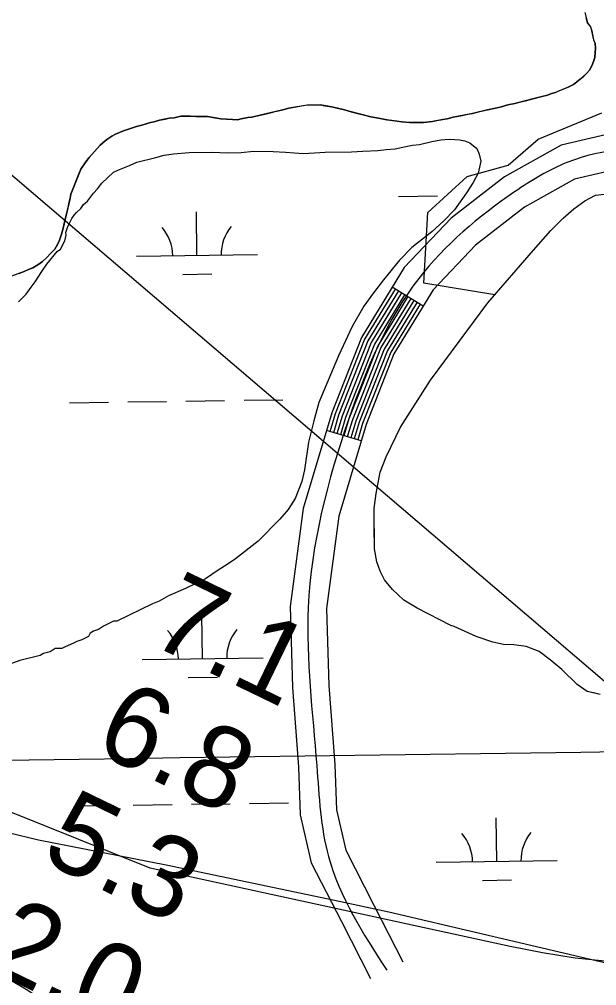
# Model space of a CAD drawing. Extents: x 3767014 to 3805179, y 361544 to 387384.
# Drawn here: x 3787187 to 3787663, y 379120 to 379917 of the extents above; entities that cross this region are included whole.
import ezdxf

# ---------------------------------------------------------------- set-up
doc = ezdxf.new("R2010")
doc.units = 0
for name, color, linetype in [('V-GRID-MAJR', 7, 'Continuous'), ('V-RIVR-EDGE', 7, 'Continuous'), ('V-RIVR-RANG', 7, 'Continuous'), ('V-ROAD-CNTR', 7, 'Continuous'), ('V-SITE-VEGE', 7, 'Continuous'), ('V-TOPO-MINR', 7, 'Continuous'), ('V-TOPO-SHOR', 7, 'Continuous'), ('V-WETL-SWMP', 7, 'Continuous')]:
    doc.layers.add(name, color=color, linetype=linetype)

msp = doc.modelspace()

# ---------------------------------------------------------------- linework, layer by layer
at = {"layer": 'V-GRID-MAJR'}
msp.add_spline([(3771088.411, 379085.847), (3773738.277, 379121.596), (3779038.002, 379193.674), (3784337.716, 379266.522), (3789637.419, 379340.141), (3794937.112, 379414.531), (3800236.794, 379489.691), (3802886.631, 379527.561)], degree=3, dxfattribs=at)
at = {"layer": 'V-RIVR-EDGE'}
msp.add_spline([(3786273.462, 379631.917), (3786280.209, 379617.431), (3786297.353, 379602.016), (3786328.516, 379587.47), (3786354.23, 379563.894), (3786376.764, 379533.995), (3786399.778, 379515.4), (3786431.371, 379491.81), (3786462.955, 379464.602), (3786493.195, 379442.371), (3786533.367, 379414.238), (3786548.254, 379400.185), (3786565.393, 379382.96), (3786595.635, 379361.634), (3786628.593, 379341.657), (3786658.403, 379328.471), (3786685.51, 379319.361), (3786744.263, 379307.912), (3786766.855, 379301.526), (3786801.647, 379291.944), (3786820.161, 379281.951), (3786839.57, 379268.338), (3786852.651, 379255.193), (3786864.842, 379248.381), (3786880.665, 379247.437), (3786894.233, 379248.76), (3786913.216, 379245.548), (3786939.87, 379235.987), (3786965.165, 379225.525), (3786978.697, 379212.379), (3787010.764, 379197.83), (3787056.386, 379179.179), (3787126.402, 379151.424), (3787202.715, 379110.089), (3787247.862, 379082.395), (3787332.797, 379053.699), (3787404.631, 379029.557), (3787466.988, 379013.125), (3787556.926, 378996.173), (3787603.489, 378992.441), (3787629.266, 378994.186), (3787642.844, 378999.578), (3787652.789, 378998.197), (3787660.01, 378992.753), (3787660.451, 378988.231), (3787658.121, 378960.202), (3787658.109, 378955.681), (3787662.172, 378952.958), (3787671.667, 378952.934), (3787681.154, 378949.294), (3787691.524, 378937.512), (3787697.81, 378919.41), (3787702.285, 378900.86), (3787706.342, 378895.877), (3787710.863, 378895.413), (3787719.468, 378901.27), (3787725.803, 378903.063), (3787738.01, 378902.581), (3787759.709, 378900.718), (3787781.87, 378902.924), (3787794.546, 378909.223), (3787798.189, 378919.614), (3787805.457, 378933.161), (3787810.44, 378936.766), (3787821.746, 378937.642), (3787838.476, 378937.601), (3787864.242, 378934.824), (3787877.807, 378934.79), (3787886.86, 378938.838), (3787897.734, 378947.854), (3787906.353, 378959.136), (3787910.913, 378974.499), (3787910.059, 378994.848), (3787910.084, 379005.247), (3787915.979, 379012.015), (3787926.409, 379024.198), (3787944.546, 379044.5), (3787959.98, 379069.331), (3787966.765, 379070.218), (3787980.773, 379066.566), (3788001.568, 379064.706), (3788026.891, 379065.548), (3788051.767, 379068.652), (3788092.478, 379075.333), (3788100.169, 379077.123), (3788117.346, 379075.272), (3788155.764, 379068.847), (3788201.867, 379061.95), (3788244.812, 379057.775), (3788285.499, 379054.961), (3788328.005, 379056.212), (3788345.186, 379055.718), (3788372.3, 379049.32), (3788386.899, 379042.41)], degree=3, dxfattribs=at)
at = {"layer": 'V-ROAD-CNTR'}
for p, q in [((3787519.964, 379680.472), (3787494.364, 379696.113)), ((3787468.801, 379569.137), (3787440.044, 379577.682))]:
    msp.add_line(p, q, dxfattribs=at)
for points in [[(3788046.854, 379913.982), (3788041.539, 379862.246), (3788036.607, 379836.34), (3788022.825, 379818.551), (3787969.549, 379805.025), (3787911.376, 379810.513), (3787822.315, 379819.778), (3787732.163, 379827.355), (3787683.373, 379824.775), (3787633.798, 379813.328), (3787587.001, 379787.186), (3787543.033, 379753.086), (3787504.294, 379712.365), (3787468.889, 379654.418), (3787444.427, 379592.433), (3787420.925, 379513.341), (3787410.035, 379432.568), (3787412, 379365.702), (3787417.089, 379300.367), (3787418.482, 379260.776), (3787427.549, 379221.101), (3787452.442, 379172.542), (3787476.477, 379125.653)], [(3788022.511, 379787.521), (3787971.899, 379774.671), (3787908.416, 379780.659), (3787819.507, 379789.908), (3787731.697, 379797.289), (3787687.571, 379794.955), (3787644.704, 379785.056), (3787603.603, 379762.096), (3787563.207, 379730.769), (3787528.23, 379694.001), (3787495.841, 379640.992), (3787472.813, 379582.635), (3787450.345, 379507.027), (3787440.095, 379430.994), (3787441.966, 379367.308), (3787447.047, 379302.061), (3787448.364, 379264.68), (3787455.959, 379231.445), (3787479.138, 379186.226), (3787503.173, 379139.337)], [(3787496.924, 379694.55), (3787471.584, 379653.076), (3787447.266, 379591.453), (3787442.92, 379576.827)], [(3787499.484, 379692.985), (3787474.279, 379651.733), (3787450.104, 379590.473), (3787445.796, 379575.972)], [(3787502.044, 379691.421), (3787476.974, 379650.39), (3787452.943, 379589.493), (3787448.672, 379575.118)], [(3787504.604, 379689.857), (3787479.67, 379649.048), (3787455.781, 379588.514), (3787451.547, 379574.263)], [(3787507.164, 379688.293), (3787482.365, 379647.705), (3787458.62, 379587.534), (3787454.423, 379573.409)], [(3787509.724, 379686.729), (3787485.06, 379646.362), (3787461.459, 379586.554), (3787457.299, 379572.555)], [(3787512.284, 379685.165), (3787487.756, 379645.02), (3787464.297, 379585.575), (3787460.174, 379571.7)], [(3787514.844, 379683.601), (3787490.451, 379643.677), (3787467.136, 379584.595), (3787463.05, 379570.846)], [(3787517.404, 379682.036), (3787493.146, 379642.334), (3787469.974, 379583.615), (3787465.926, 379569.991)]]:
    msp.add_lwpolyline(points, dxfattribs=at)
msp.add_spline([(3788061.775, 379912.449), (3788056.395, 379860.073), (3788031.52, 379805.283), (3787909.896, 379795.586), (3787731.93, 379812.322), (3787639.251, 379799.192), (3787595.302, 379774.641), (3787516.262, 379703.183), (3787458.62, 379587.534), (3787425.065, 379431.781), (3787432.068, 379301.214), (3787441.754, 379226.273), (3787489.825, 379132.495)], degree=3, dxfattribs=at)
at = {"layer": 'V-SITE-VEGE'}
for points in [[(3787185.919, 379683.843), (3787192.317, 379690.372), (3787196.415, 379695.955), (3787199.6, 379700.604), (3787205.056, 379708.97), (3787209.15, 379715.013), (3787217.844, 379725.53), (3787220.684, 379727.426), (3787224.082, 379734.381), (3787225.108, 379739.022), (3787225.057, 379741.183), (3787226.386, 379745.201), (3787227.738, 379748.447), (3787230.003, 379752.625), (3787231.821, 379755.414), (3787233.644, 379757.743), (3787237.306, 379761.012), (3787239.579, 379764.268), (3787242.784, 379767.07), (3787247.796, 379773.584), (3787250.989, 379777.312), (3787254.634, 379781.967), (3787264.239, 379790.837), (3787269.296, 379793.198), (3787277.572, 379796.516), (3787283.546, 379799.346), (3787299.205, 379803.198), (3787306.11, 379805.115), (3787313.948, 379806.121), (3787326.867, 379807.176), (3787344.871, 379807.36), (3787359.186, 379807.044), (3787369.805, 379807.153), (3787379.953, 379808.179), (3787396.116, 379807.882), (3787406.276, 379807.526), (3787421.065, 379806.293), (3787439.06, 379807.401), (3787460.757, 379807.622), (3787469.987, 379808.177), (3787482.445, 379808.767), (3787489.361, 379809.76), (3787496.744, 379810.299), (3787505.498, 379812.234), (3787511.027, 379813.215), (3787517.024, 379813.737), (3787527.157, 379816.15), (3787534.528, 379817.61), (3787541.45, 379818.143), (3787550.226, 379817.77), (3787554.389, 379816.889), (3787558.563, 379815.087), (3787564.15, 379810.526), (3787566.045, 379805.928), (3787567.493, 379799.94), (3787565.283, 379790.224)], [(3787565.283, 379790.224), (3787561.205, 379782.331), (3787555.753, 379773.963), (3787545.739, 379760.01), (3787537.061, 379750.688), (3787526.993, 379741.812), (3787510.507, 379728.717), (3787500.453, 379718.454), (3787487.231, 379702.16), (3787479.029, 379691.455), (3787470.833, 379680.292), (3787461.31, 379663.576), (3787450.011, 379639.448), (3787433.785, 379600.96), (3787429.785, 379585.684), (3787425.347, 379568.092), (3787421.884, 379545.433), (3787419.676, 379535.715), (3787414.278, 379521.809), (3787408.371, 379512.513), (3787401.527, 379504.596), (3787383.705, 379486.405), (3787364.925, 379471.899), (3787358.046, 379467.214), (3787350.708, 379462.522), (3787340.158, 379455.485), (3787323.621, 379447.469), (3787309.832, 379441.327), (3787302.025, 379437.09), (3787296.509, 379434.724), (3787267.104, 379420.573), (3787264.333, 379420.546), (3787256.068, 379416.304), (3787251.941, 379413.493), (3787247.8, 379412.065), (3787245.043, 379410.652), (3787243.687, 379407.869), (3787238.174, 379405.04), (3787234.033, 379403.613), (3787231.279, 379402.2), (3787224.385, 379399.359), (3787221.626, 379397.946), (3787216.087, 379397.889), (3787211.96, 379395.077), (3787206.434, 379393.635), (3787203.678, 379392.222), (3787187.101, 379387.897), (3787178.819, 379385.042)]]:
    msp.add_lwpolyline(points, dxfattribs=at)
at = {"layer": 'V-TOPO-MINR'}
for points in [[(3786607.79, 380277.45), (3787771.33, 379283.957)], [(3787672.519, 379139.478), (3787645.404, 379142.428), (3787618.466, 379146.707), (3787591.647, 379151.87), (3787294.46, 379216.7), (3786711.144, 379450.879), (3786661.719, 379471.019)]]:
    msp.add_lwpolyline(points, dxfattribs=at)
at = {"layer": 'V-TOPO-SHOR'}
for points in [[(3787455.098, 379842.444), (3787458.424, 379841.295), (3787464.593, 379839.702), (3787470.524, 379838.342), (3787476.695, 379836.749), (3787483.099, 379835.395), (3787489.974, 379834.281), (3787494.475, 379833.617), (3787502.299, 379832.513), (3787508.695, 379831.868), (3787511.771, 379831.901), (3787516.266, 379831.946), (3787520.29, 379831.987), (3787527.618, 379832.771), (3787531.161, 379833.519), (3787536.121, 379834.516), (3787539.666, 379835.026), (3787544.623, 379836.259), (3787547.695, 379836.765), (3787552.182, 379837.756), (3787557.142, 379838.754), (3787560.683, 379839.501), (3787566.823, 379840.984), (3787572.961, 379842.467), (3787579.574, 379843.718), (3787583.588, 379844.705), (3787589.724, 379846.423), (3787595.628, 379847.669), (3787600.584, 379848.901), (3787604.363, 379849.889), (3787607.431, 379850.63), (3787611.445, 379851.617), (3787617.816, 379853.339), (3787622.539, 379854.57), (3787625.838, 379855.787), (3787629.141, 379856.768), (3787632.441, 379858.222), (3787635.505, 379859.436), (3787639.511, 379861.134), (3787643.985, 379863.309), (3787647.037, 379865.707), (3787649.621, 379867.628), (3787652.433, 379870.26), (3787654.778, 379872.415), (3787657.119, 379875.04), (3787659.212, 379878.612), (3787660.597, 379882.177), (3787661.508, 379885.499), (3787661.938, 379889.763), (3787662.139, 379893.316), (3787661.862, 379897.099), (3787660.65, 379900.165), (3787659.902, 379903.708), (3787659.155, 379907.487), (3787658.174, 379910.79), (3787655.534, 379914.313)], [(3787655.534, 379914.313), (3787654.547, 379918.327)], [(3787186.438, 379707.397), (3787190.683, 379708.859), (3787194.216, 379710.553), (3787197.751, 379712.009), (3787201.986, 379714.42), (3787205.744, 379717.297), (3787209.263, 379720.412), (3787212.539, 379723.994), (3787215.818, 379727.34), (3787218.147, 379731.152), (3787219.763, 379734.955), (3787221.372, 379739.704), (3787222.513, 379743.741), (3787223.873, 379749.672), (3787225.235, 379755.365), (3787226.826, 379761.771), (3787227.504, 379764.856), (3787228.639, 379769.601), (3787229.079, 379772.919), (3787231.848, 379779.81), (3787234.387, 379785.989), (3787235.543, 379788.842), (3787237.39, 379793.356), (3787241.351, 379799.551), (3787244.152, 379803.129), (3787248.599, 379808.144), (3787253.28, 379813.164), (3787255.627, 379815.081), (3787258.675, 379817.95), (3787262.908, 379820.598), (3787265.968, 379822.286), (3787272.566, 379824.956), (3787280.113, 379827.637), (3787283.179, 379828.614), (3787287.664, 379829.845), (3787294.742, 379832.046), (3787297.814, 379832.552), (3787302.297, 379833.781), (3787307.022, 379834.776), (3787310.327, 379835.52), (3787314.348, 379835.798), (3787320.014, 379837.039), (3787323.09, 379837.07), (3787327.823, 379837.119), (3787332.323, 379836.929), (3787337.291, 379836.978), (3787342.024, 379837.027), (3787347.953, 379835.905), (3787352.934, 379835.01), (3787357.669, 379834.821), (3787362.641, 379834.398), (3787366.668, 379834.203), (3787369.738, 379834.944), (3787375.169, 379835.946), (3787378.479, 379836.454), (3787385.325, 379837.945), (3787391.7, 379839.429), (3787397.84, 379840.912), (3787403.978, 379842.395), (3787408.932, 379843.865), (3787413.422, 379844.621), (3787421.218, 379845.885), (3787424.29, 379846.389), (3787428.315, 379846.43), (3787434.94, 379846.497), (3787438.735, 379845.827), (3787444.66, 379844.941), (3787450.118, 379843.577), (3787455.098, 379842.444)], [(3787542.831, 379417.007), (3787514.851, 379431.089), (3787504.007, 379437.712), (3787494.488, 379446.594), (3787488.118, 379454.61), (3787484.454, 379461.758), (3787481.683, 379469.362), (3787479.777, 379480.116), (3787479.588, 379498.523), (3787479.437, 379513.339), (3787481.104, 379525.928), (3787484.516, 379543.473), (3787489.327, 379556.093), (3787501.199, 379580.46), (3787525.945, 379619.325), (3787573.333, 379683.116), (3787611.052, 379726.603), (3787625.252, 379742.911), (3787635.478, 379752.893), (3787644.377, 379760.618), (3787653.287, 379767.444), (3787662.221, 379772.026), (3787673.878, 379773.49)], [(3787665.985, 379359.898), (3787660.584, 379361.191), (3787655.184, 379362.481), (3787652.472, 379364.25), (3787647.043, 379368.236), (3787634.345, 379380.677), (3787624.835, 379388.663), (3787615.786, 379395.304), (3787604.967, 379399.683), (3787594.629, 379400.924), (3787586.093, 379401.286), (3787577.544, 379402.995), (3787563.579, 379407.791), (3787545.534, 379416.137), (3787542.831, 379417.007)]]:
    msp.add_lwpolyline(points, dxfattribs=at)
at = {"layer": 'V-WETL-SWMP'}
for p, q in [((3787653.316, 379922.809), (3787655.533, 379914.311)), ((3787655.533, 379914.311), (3787658.172, 379910.788)), ((3787658.172, 379910.788), (3787659.153, 379907.485)), ((3787659.153, 379907.485), (3787660.648, 379900.163)), ((3787660.648, 379900.163), (3787661.862, 379897.099)), ((3787661.862, 379897.099), (3787662.138, 379893.315)), ((3787662.138, 379893.315), (3787661.937, 379889.763)), ((3787661.508, 379885.498), (3787660.595, 379882.176)), ((3787661.937, 379889.763), (3787661.508, 379885.498)), ((3787657.118, 379875.04), (3787654.778, 379872.413)), ((3787659.211, 379878.611), (3787657.118, 379875.04)), ((3787660.595, 379882.176), (3787659.211, 379878.611)), ((3787649.62, 379867.627), (3787643.984, 379863.309)), ((3787654.778, 379872.413), (3787649.62, 379867.627)), ((3787639.51, 379861.133), (3787629.141, 379856.767)), ((3787643.984, 379863.309), (3787639.51, 379861.133)), ((3787611.443, 379851.616), (3787595.627, 379847.667)), ((3787622.537, 379854.569), (3787611.443, 379851.616)), ((3787625.837, 379855.786), (3787622.537, 379854.569)), ((3787629.141, 379856.767), (3787625.837, 379855.786)), ((3787408.932, 379843.864), (3787403.977, 379842.394)), ((3787424.29, 379846.388), (3787408.932, 379843.864)), ((3787434.939, 379846.497), (3787424.29, 379846.388)), ((3787444.658, 379844.94), (3787434.939, 379846.497)), ((3787455.097, 379842.443), (3787444.658, 379844.94)), ((3787579.573, 379843.716), (3787572.959, 379842.465)), ((3787583.587, 379844.704), (3787579.573, 379843.716)), ((3787589.723, 379846.423), (3787583.587, 379844.704)), ((3787595.627, 379847.667), (3787589.723, 379846.423)), ((3787310.326, 379835.519), (3787302.297, 379833.78)), ((3787314.346, 379835.797), (3787310.326, 379835.519)), ((3787320.014, 379837.038), (3787314.346, 379835.797)), ((3787327.823, 379837.118), (3787320.014, 379837.038)), ((3787332.322, 379836.927), (3787327.823, 379837.118)), ((3787342.024, 379837.026), (3787332.322, 379836.927)), ((3787352.932, 379835.008), (3787342.024, 379837.026)), ((3787357.667, 379834.82), (3787352.932, 379835.008)), ((3787362.641, 379834.397), (3787357.667, 379834.82)), ((3787369.736, 379834.943), (3787366.667, 379834.202)), ((3787375.169, 379835.945), (3787369.736, 379834.943)), ((3787378.477, 379836.453), (3787375.169, 379835.945)), ((3787385.325, 379837.943), (3787378.477, 379836.453)), ((3787403.977, 379842.394), (3787385.325, 379837.943)), ((3787458.423, 379841.294), (3787455.097, 379842.443)), ((3787476.693, 379836.747), (3787458.423, 379841.294)), ((3787483.097, 379835.393), (3787476.693, 379836.747)), ((3787489.972, 379834.28), (3787483.097, 379835.393)), ((3787539.665, 379835.025), (3787536.12, 379834.515)), ((3787544.622, 379836.259), (3787539.665, 379835.025)), ((3787547.694, 379836.763), (3787544.622, 379836.259)), ((3787560.683, 379839.5), (3787547.694, 379836.763)), ((3787572.959, 379842.465), (3787560.683, 379839.5)), ((3787614.807, 379818.22), (3787667.291, 379839.831)), ((3787280.112, 379827.637), (3787272.566, 379824.957)), ((3787283.179, 379828.615), (3787280.112, 379827.637)), ((3787287.663, 379829.845), (3787283.179, 379828.615)), ((3787294.741, 379832.046), (3787287.663, 379829.845)), ((3787297.812, 379832.551), (3787294.741, 379832.046)), ((3787302.297, 379833.78), (3787297.812, 379832.551)), ((3787366.667, 379834.202), (3787362.641, 379834.397)), ((3787502.297, 379832.512), (3787489.972, 379834.28)), ((3787508.693, 379831.868), (3787502.297, 379832.512)), ((3787520.289, 379831.986), (3787508.693, 379831.868)), ((3787527.618, 379832.771), (3787520.289, 379831.986)), ((3787536.12, 379834.515), (3787527.618, 379832.771)), ((3787262.908, 379820.598), (3787258.675, 379817.951)), ((3787265.968, 379822.286), (3787262.908, 379820.598)), ((3787272.566, 379824.957), (3787265.968, 379822.286)), ((3787253.281, 379813.163), (3787248.599, 379808.145)), ((3787255.628, 379815.08), (3787253.281, 379813.163)), ((3787258.675, 379817.951), (3787255.628, 379815.08)), ((3787590.108, 379796.609), (3787614.807, 379818.22)), ((3787244.153, 379803.129), (3787241.35, 379799.55)), ((3787248.599, 379808.145), (3787244.153, 379803.129)), ((3787241.35, 379799.55), (3787237.39, 379793.356)), ((3787556.148, 379787.347), (3787590.108, 379796.609)), ((3787237.39, 379793.356), (3787229.079, 379772.918)), ((3787523.825, 379757.57), (3787556.148, 379787.347)), ((3787229.079, 379772.918), (3787228.639, 379769.6)), ((3787499.625, 379770.988), (3787531.622, 379771.432)), ((3787228.639, 379769.6), (3787222.514, 379743.74)), ((3787333.222, 379722.242), (3787332.722, 379758.238)), ((3787520.361, 379699.458), (3787523.825, 379757.57)), ((3787221.372, 379739.705), (3787219.763, 379734.955)), ((3787222.514, 379743.74), (3787221.372, 379739.705)), ((3787218.146, 379731.152), (3787215.818, 379727.341)), ((3787219.763, 379734.955), (3787218.146, 379731.152)), ((3787212.539, 379723.994), (3787209.262, 379720.411)), ((3787215.818, 379727.341), (3787212.539, 379723.994)), ((3787283.227, 379721.547), (3787383.217, 379722.936)), ((3787205.744, 379717.298), (3787201.986, 379714.42)), ((3787209.262, 379720.411), (3787205.744, 379717.298)), ((3787190.683, 379708.86), (3787174.883, 379703.255)), ((3787194.216, 379710.553), (3787190.683, 379708.86)), ((3787197.751, 379712.009), (3787194.216, 379710.553)), ((3787201.986, 379714.42), (3787197.751, 379712.009)), ((3787321.437, 379706.645), (3787345.435, 379706.979)), ((3787579.155, 379689.821), (3787520.361, 379699.458)), ((3787525.944, 379619.324), (3787573.332, 379683.115)), ((3787573.332, 379683.115), (3787579.155, 379689.821)), ((3787501.198, 379580.458), (3787525.944, 379619.324)), ((3787228.056, 379600.698), (3787260.053, 379601.143)), ((3787276.051, 379601.365), (3787308.048, 379601.809)), ((3787324.047, 379602.032), (3787356.044, 379602.476)), ((3787372.042, 379602.698), (3787404.039, 379603.143)), ((3787489.325, 379556.092), (3787501.198, 379580.458)), ((3787484.515, 379543.471), (3787489.325, 379556.092)), ((3787481.103, 379525.926), (3787484.515, 379543.471)), ((3787479.436, 379513.337), (3787481.103, 379525.926)), ((3787479.776, 379480.116), (3787479.436, 379513.337)), ((3787481.682, 379469.36), (3787479.776, 379480.116)), ((3787484.453, 379461.756), (3787481.682, 379469.36)), ((3787488.118, 379454.61), (3787484.453, 379461.756)), ((3787494.486, 379446.593), (3787488.118, 379454.61)), ((3787504.005, 379437.711), (3787494.486, 379446.593)), ((3787514.849, 379431.087), (3787504.005, 379437.711)), ((3787542.829, 379417.006), (3787514.849, 379431.087)), ((3787337.843, 379389.599), (3787337.343, 379425.595)), ((3787545.532, 379416.136), (3787542.829, 379417.006)), ((3787563.577, 379407.79), (3787545.532, 379416.136)), ((3787577.544, 379402.994), (3787563.577, 379407.79)), ((3787586.092, 379401.285), (3787577.544, 379402.994)), ((3787594.627, 379400.923), (3787586.092, 379401.285)), ((3787604.966, 379399.682), (3787594.627, 379400.923)), ((3787615.786, 379395.303), (3787604.966, 379399.682)), ((3787287.848, 379388.904), (3787387.838, 379390.293)), ((3787624.834, 379388.661), (3787615.786, 379395.303)), ((3787634.344, 379380.677), (3787624.834, 379388.661)), ((3787647.043, 379368.235), (3787634.344, 379380.677)), ((3787326.058, 379374.003), (3787350.056, 379374.336)), ((3787652.471, 379364.25), (3787647.043, 379368.235)), ((3787655.183, 379362.481), (3787652.471, 379364.25)), ((3787665.985, 379359.898), (3787655.183, 379362.481)), ((3787232.677, 379268.055), (3787264.674, 379268.5)), ((3787280.672, 379268.722), (3787312.669, 379269.166)), ((3787328.668, 379269.389), (3787360.665, 379269.833)), ((3787376.663, 379270.055), (3787408.66, 379270.5)), ((3787580.664, 379222.142), (3787580.164, 379258.139)), ((3787177.389, 379246.113), (3787202.4, 379240.018)), ((3787202.4, 379240.018), (3787307.848, 379219.324)), ((3787530.669, 379221.448), (3787630.659, 379222.837)), ((3787307.848, 379219.324), (3787446.797, 379190.249)), ((3787568.88, 379206.546), (3787592.877, 379206.879)), ((3787446.797, 379190.249), (3787491.543, 379180.65)), ((3787491.543, 379180.65), (3787698.385, 379132.144))]:
    msp.add_line(p, q, dxfattribs=at)
for centre, start, end in [((3787277.978, 379721.949), 0.024037, 41.567696), ((3787388.453, 379723.484), 140.024034, 181.567693), ((3787282.599, 379389.306), 0.024037, 41.567696), ((3787393.074, 379390.841), 140.024034, 181.567693), ((3787525.42, 379221.85), 0.024037, 41.567696), ((3787635.895, 379223.384), 140.024034, 181.567693)]:
    msp.add_arc(centre, 35.246, start, end, dxfattribs=at)

# ---------------------------------------------------------------- texts
at = {"layer": 'V-RIVR-RANG'}
for s, p in [('7.1', (3787291.858, 379402.989)), ('6.8', (3787246.33, 379313.93)), ('5.3', (3787202.938, 379223.835)), ('2.0', (3787156.935, 379135.005))]:
    msp.add_text(s, height=67, rotation=334.138326, dxfattribs=at).set_placement(p)

doc.saveas('drawing.dxf')
